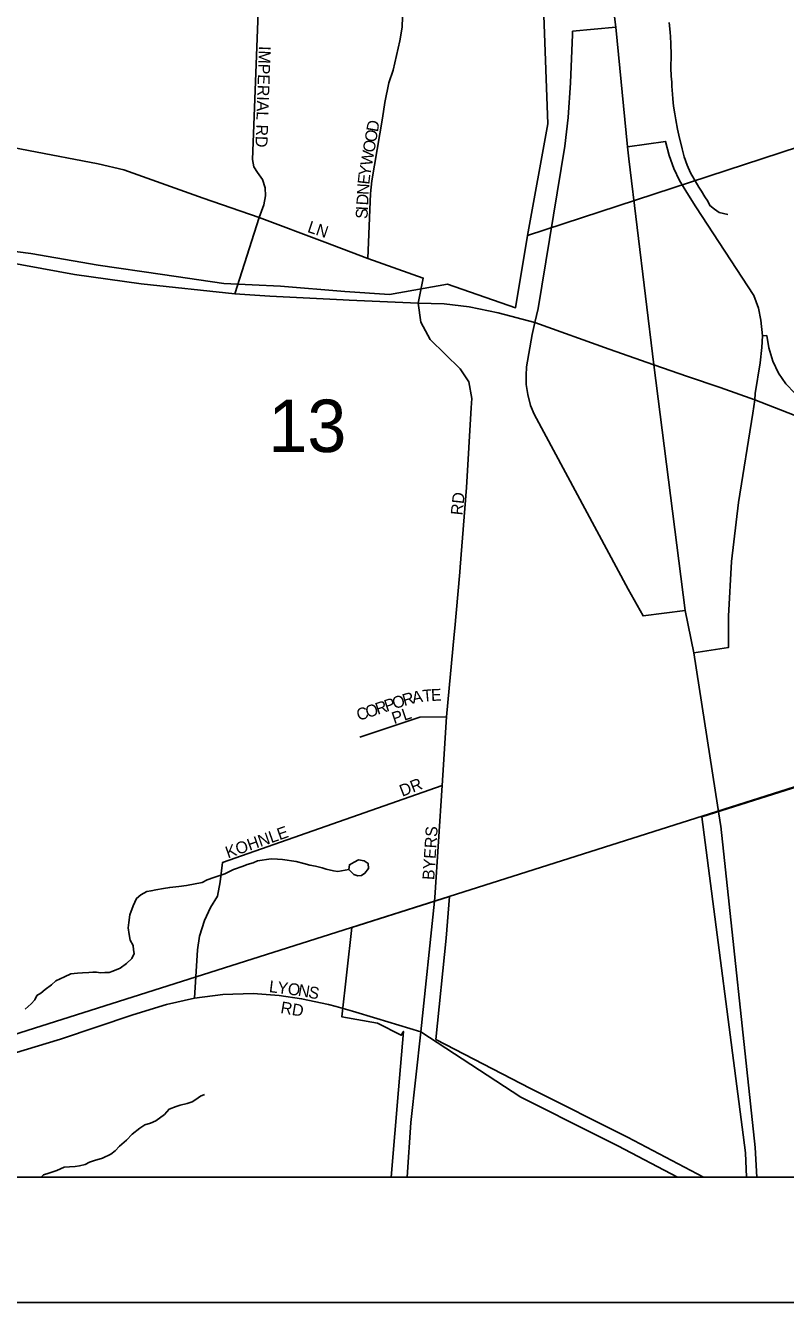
# Model space of a CAD drawing. Extents: x -209 to 4852, y 0 to 905.
# Drawn here: x 493.17 to 505.3, y 200.56 to 220.94 of the extents above; entities that cross this region are included whole.
import ezdxf

# ---------------------------------------------------------------- set-up
doc = ezdxf.new("R2010")
doc.units = 0
for name, color, linetype in [('Default', 7, 'Continuous'), ('GM_X_Airport_Location_Class_2', 7, 'Continuous'), ('GM_X_Airport_Location_Class_3', 7, 'Continuous'), ('GM_X_County_Road', 7, 'Continuous'), ('GM_X_County_Road_Text', 7, 'Continuous'), ('GM_X_County_ROW', 7, 'Continuous'), ('GM_X_County_Subdivision_Text', 7, 'Continuous'), ('GM_X_Major_River', 7, 'Continuous'), ('GM_X_Minor_Lake_Text', 7, 'Continuous'), ('GM_X_Minor_River', 7, 'Continuous'), ('GM_X_Rail_Line', 7, 'Continuous'), ('GM_X_Rail_Line_Text', 7, 'Continuous'), ('GM_X_Township_Road_Text', 7, 'Continuous'), ('GM_X_US_Location', 7, 'Continuous'), ('SH_Data', 7, 'Continuous')]:
    doc.layers.add(name, color=color, linetype=linetype)

msp = doc.modelspace()

# ---------------------------------------------------------------- linework, layer by layer
at = {"layer": 'Default'}
msp.add_lwpolyline([(571.768, 202.559), (571.768, 338.559), (435.768, 338.559), (435.768, 202.559)], close=True, dxfattribs=at)
at = {"layer": 'GM_X_Airport_Location_Class_2'}
for points in [[(496.819, 217.62), (496.9, 217.872), (496.974, 218.075), (497.001, 218.219), (496.995, 218.345), (496.953, 218.476), (496.872, 218.59), (496.814, 218.682), (496.794, 218.799), (496.913, 221.978), (496.933, 222.153), (496.974, 222.301), (497.035, 222.451), (497.291, 222.836), (497.347, 222.957), (497.396, 223.105), (497.436, 223.281), (497.365, 224.506)], [(498.632, 217.219), (498.675, 218.253), (498.698, 218.457), (498.866, 219.459), (498.904, 219.707), (498.967, 220.02), (499.036, 220.221), (499.142, 220.691), (499.181, 220.907), (499.198, 221.409), (499.224, 221.582), (499.307, 221.826), (499.416, 222.083), (499.459, 222.34), (499.5, 223.601), (499.513, 223.85), (499.452, 224.088), (499.297, 224.401)], [(490.817, 219.401), (493.218, 218.94), (494.328, 218.728), (494.738, 218.635), (496.006, 218.183), (496.9, 217.872), (497.945, 217.478)], [(496.509, 216.656), (496.819, 217.62)], [(497.945, 217.478), (498.632, 217.219), (499.517, 216.905), (499.435, 216.504)], [(500.284, 214.834), (500.293, 214.984), (500.247, 215.247), (500.109, 215.458), (499.629, 215.925), (499.477, 216.201), (499.435, 216.504)], [(500.107, 212.294), (500.208, 213.566), (500.284, 214.834)], [(500.021, 211.318), (500.072, 211.857), (500.1, 212.21), (500.107, 212.294)], [(499.83, 208.975), (499.888, 209.905), (500.011, 211.219), (500.021, 211.318)], [(498.504, 209.579), (499.465, 209.897), (499.888, 209.905)], [(499.701, 207.019), (499.819, 208.809), (499.83, 208.975)], [(495.868, 205.417), (495.914, 206.187), (495.944, 206.405), (496.029, 206.653), (496.123, 206.862), (496.234, 207.045), (496.279, 207.272), (496.313, 207.577), (499.819, 208.809)], [(489.138, 203.579), (489.549, 203.593), (490.308, 203.679), (491.1, 203.893), (492.046, 204.219), (492.975, 204.53), (493.728, 204.762), (494.882, 205.15), (495.421, 205.312), (495.868, 205.417), (496.317, 205.472), (496.805, 205.487), (497.219, 205.459), (497.576, 205.406), (498.004, 205.314), (498.126, 205.28)], [(498.126, 205.28), (498.389, 205.205), (498.779, 205.089), (499.48, 204.876)]]:
    msp.add_lwpolyline(points, dxfattribs=at)
at = {"layer": 'GM_X_County_Road'}
for points in [[(503.44, 220.982), (503.459, 220.829), (503.465, 220.753), (503.47, 220.646), (503.473, 220.464), (503.468, 220.259), (503.473, 220.129), (503.485, 220.03), (503.484, 219.969), (503.496, 219.84), (503.502, 219.764), (503.514, 219.649), (503.534, 219.527), (503.547, 219.428), (503.573, 219.283), (503.594, 219.184), (503.649, 218.969), (503.684, 218.839), (503.727, 218.709), (503.785, 218.586), (503.916, 218.355), (503.96, 218.293), (504.011, 218.2), (504.062, 218.131), (504.091, 218.062), (504.166, 218.006), (504.24, 217.951), (504.376, 217.918)], [(493.321, 205.389), (493.353, 205.457), (493.414, 205.493), (493.484, 205.552), (493.585, 205.626), (493.655, 205.692), (493.794, 205.757), (493.893, 205.801), (494, 205.813), (494.077, 205.819), (494.183, 205.824), (494.244, 205.83), (494.305, 205.828), (494.366, 205.819), (494.434, 205.825), (494.503, 205.824), (494.564, 205.845), (494.679, 205.895), (494.78, 205.969), (494.866, 206.05), (494.905, 206.125), (494.892, 206.186), (494.886, 206.255), (494.842, 206.34), (494.822, 206.431), (494.809, 206.538), (494.819, 206.622), (494.837, 206.743), (494.886, 206.886), (494.942, 207.006), (495.012, 207.065), (495.105, 207.116), (495.174, 207.13), (495.25, 207.143), (495.372, 207.163), (495.472, 207.183), (495.616, 207.195), (495.739, 207.215), (495.991, 207.262), (496.068, 207.305), (496.175, 207.341), (496.352, 207.397), (496.49, 207.47), (496.644, 207.519), (496.705, 207.548), (496.805, 207.576), (496.874, 207.605), (497.088, 207.637), (497.194, 207.635), (497.27, 207.625), (497.49, 207.597), (497.611, 207.564), (497.709, 207.538), (497.8, 207.521), (497.906, 207.495), (497.966, 207.471), (498.087, 207.445), (498.155, 207.436), (498.33, 207.468)], [(493.165, 205.241), (493.258, 205.322), (493.321, 205.389)], [(493.422, 202.559), (493.457, 202.596), (493.541, 202.624), (493.672, 202.666), (493.787, 202.717), (493.871, 202.722), (493.962, 202.728), (494.031, 202.741), (494.123, 202.762), (494.192, 202.798), (494.269, 202.827), (494.399, 202.861), (494.53, 202.927), (494.6, 202.978), (494.67, 203.052), (494.779, 203.148), (494.873, 203.245), (494.997, 203.341), (495.074, 203.392), (495.166, 203.42), (495.25, 203.456), (495.39, 203.559), (495.46, 203.641), (495.575, 203.684), (495.637, 203.705), (495.752, 203.732), (495.828, 203.761), (495.89, 203.797), (495.96, 203.849), (496.029, 203.878)]]:
    msp.add_lwpolyline(points, dxfattribs=at)
at = {"layer": 'GM_X_County_Road_Text'}
for points in [[(499.48, 204.876), (501.073, 203.834), (502.282, 203.23), (502.295, 203.224)], [(502.295, 203.224), (502.625, 203.059), (503.577, 202.559)]]:
    msp.add_lwpolyline(points, dxfattribs=at)
at = {"layer": 'GM_X_County_ROW'}
for points in [[(499.48, 204.876), (499.697, 206.96), (499.701, 207.019)], [(499.26, 202.559), (499.32, 203.43), (499.48, 204.876)]]:
    msp.add_lwpolyline(points, dxfattribs=at)
at = {"layer": 'GM_X_County_Subdivision_Text'}
for points in [[(473.299, 215.677), (473.691, 215.687), (475.018, 215.77), (476.761, 215.889), (479.147, 216.072), (481.786, 216.344), (484.609, 216.664), (487.617, 217.122), (488.548, 217.251), (489.568, 217.369), (490.596, 217.349), (491.462, 217.317), (492.114, 217.269), (492.585, 217.215), (493.952, 216.964), (495.017, 216.815), (496.509, 216.656), (497.068, 216.614), (498.241, 216.556), (498.334, 216.552)], [(498.334, 216.552), (499.435, 216.504), (499.853, 216.494), (500.249, 216.449), (500.711, 216.352), (501.298, 216.196), (502.485, 215.773)], [(502.485, 215.773), (503.198, 215.519), (503.735, 215.335)], [(503.735, 215.335), (504.254, 215.157), (504.809, 214.964), (506.066, 214.475), (507.371, 213.993)]]:
    msp.add_lwpolyline(points, dxfattribs=at)
at = {"layer": 'GM_X_Major_River'}
for points in [[(498.33, 207.468), (498.411, 207.389), (498.472, 207.365), (498.532, 207.371), (498.587, 207.407), (498.642, 207.482), (498.636, 207.566), (498.577, 207.605), (498.486, 207.623)], [(498.486, 207.623), (498.417, 207.587), (498.34, 207.543), (498.33, 207.468)]]:
    msp.add_lwpolyline(points, dxfattribs=at)
at = {"layer": 'GM_X_Minor_Lake_Text'}
msp.add_lwpolyline([(435.768, 263.429), (435.768, 202.559), (529.706, 202.559)], dxfattribs=at)
at = {"layer": 'GM_X_Minor_River'}
for points in [[(491.244, 223.785), (511.895, 231.246), (509.934, 210.211), (489.369, 203.687)], [(489.266, 202.559), (509.208, 202.559), (509.934, 210.211), (489.369, 203.687)]]:
    msp.add_lwpolyline(points, close=True, dxfattribs=at)
at = {"layer": 'GM_X_Rail_Line'}
for points in [[(502.592, 220.909), (501.902, 220.844), (501.902, 220.794), (501.865, 220.019), (501.829, 219.465), (501.777, 219.012), (501.353, 216.419), (501.298, 216.196)], [(504.809, 214.964), (504.815, 215.066), (504.895, 215.555), (504.921, 215.795), (504.932, 215.982), (504.906, 216.235), (504.866, 216.427), (504.792, 216.625), (503.867, 218.043), (503.723, 218.27), (503.607, 218.465), (503.517, 218.654), (503.443, 218.861), (503.385, 219.086), (502.776, 219.002)], [(501.298, 216.196), (501.256, 216.004), (501.166, 215.489), (501.159, 215.353), (501.161, 215.209), (501.189, 215.049), (501.228, 214.874), (501.289, 214.734), (502.789, 211.939), (503.025, 211.514), (503.7, 211.599)], [(506.066, 214.475), (506.131, 214.661), (505.85, 214.793), (505.628, 214.93), (505.448, 215.069), (505.302, 215.22), (505.187, 215.39), (505.097, 215.578), (505.031, 215.794), (505, 215.987), (504.932, 215.982)], [(503.836, 210.923), (504.388, 211.009), (504.391, 211.509), (504.437, 212.382), (504.55, 213.326), (504.779, 214.749), (504.809, 214.964)]]:
    msp.add_lwpolyline(points, dxfattribs=at)
at = {"layer": 'GM_X_Rail_Line_Text'}
for points in [[(502.8, 218.809), (502.776, 219.002), (502.592, 220.909), (500.427, 238.061), (500.19, 239.911), (499.976, 241.813)], [(503.198, 215.519), (502.8, 218.809)], [(504.265, 208.159), (504.262, 208.184), (503.836, 210.923), (503.7, 211.599), (503.198, 215.519)], [(504.842, 202.559), (504.816, 203.033), (504.265, 208.159)]]:
    msp.add_lwpolyline(points, dxfattribs=at)
at = {"layer": 'GM_X_US_Location'}
for points in [[(501.258, 226.141), (501.506, 219.364), (501.183, 217.585), (500.991, 216.433), (499.907, 216.807), (498.977, 216.645), (498.265, 216.691), (497.242, 216.774), (496.333, 216.817), (495.357, 216.96), (494.328, 217.112), (493.255, 217.295), (492.339, 217.414), (491.226, 217.522), (490.467, 217.547), (491.016, 223.648)], [(505.799, 219.096), (501.183, 217.585), (500.991, 216.433), (499.907, 216.807), (498.977, 216.645), (498.265, 216.691), (497.242, 216.774), (496.333, 216.817), (495.357, 216.96), (494.328, 217.112), (493.255, 217.295), (492.339, 217.414), (491.226, 217.522), (490.467, 217.547), (491.016, 223.648)], [(489.298, 202.559), (499.003, 202.559), (499.121, 203.95), (499.201, 204.885), (499.166, 204.824), (498.786, 205.018), (498.218, 205.119), (498.38, 206.544), (499.938, 207.037), (499.884, 206.37), (499.721, 204.756), (501.227, 203.971), (502.779, 203.196), (503.992, 202.559), (504.677, 202.559), (504.662, 202.948), (503.962, 208.309), (509.65, 210.107)]]:
    msp.add_lwpolyline(points, dxfattribs=at)
at = {"layer": 'SH_Data'}
for p, q in [((435.768, 202.559), (571.768, 202.559)), ((433.768, 200.559), (573.768, 200.559))]:
    msp.add_line(p, q, dxfattribs=at)

# ---------------------------------------------------------------- texts
at = {"layer": 'GM_X_Airport_Location_Class_3'}
for s, height, rotation, p in [('IMPERIAL RD', 0.18939, 268.0461, (496.895, 220.61)), ('O', 0.189, 80.0474, (498.764, 219.064)), ('D', 0.189, 80.0474, (498.793, 219.228)), ('O', 0.189, 80.0474, (498.735, 218.899)), ('W', 0.189, 80.0485, (498.698, 218.686)), ('Y', 0.189, 80.3364, (498.67, 218.522)), ('E', 0.189, 83.6749, (498.656, 218.392)), ('D', 0.189, 86.8287, (498.638, 218.062)), ('N', 0.189, 86.8515, (498.647, 218.229)), ('I', 0.189, 86.8463, (498.633, 217.979)), ('S', 0.189, 86.8565, (498.626, 217.846)), ('LN', 0.1894, 341.5614, (497.656, 217.644)), ('RD', 0.1894, 83.9832, (500.143, 213.114)), ('R', 0.189, 15.5468, (499.214, 210.076)), ('A', 0.189, 10.3686, (499.355, 210.115)), ('T', 0.189, 5.1903, (499.514, 210.144)), ('E', 0.189, 2.6012, (499.645, 210.156)), ('O', 0.189, 18.136, (498.631, 209.884)), ('R', 0.189, 18.136, (498.789, 209.936)), ('P', 0.189, 18.136, (498.931, 209.983)), ('O', 0.189, 18.136, (499.058, 210.024)), ('C', 0.189, 18.136, (498.488, 209.838)), ('PL', 0.1894, 18.4393, (499.053, 209.786)), ('DR', 0.1894, 21.2487, (499.182, 208.627)), ('KOHNLE', 0.1894, 19.3852, (496.4, 207.644)), ('BYERS', 0.1894, 86.1879, (499.692, 207.296)), ('L', 0.189, 352.8242, (497.049, 205.513)), ('Y', 0.189, 352.8126, (497.181, 205.496)), ('O', 0.189, 352.8249, (497.347, 205.475)), ('N', 0.189, 350.1604, (497.51, 205.455)), ('S', 0.189, 348.0579, (497.672, 205.427)), ('RD', 0.1894, 350.5318, (497.231, 205.178))]:
    msp.add_text(s, height=height, rotation=rotation, dxfattribs=at).set_placement(p)
at = {"layer": 'GM_X_Township_Road_Text'}
msp.add_text('13', height=0.8371, rotation=0, dxfattribs=at).set_placement((497.045, 214.129))

doc.saveas('drawing.dxf')
